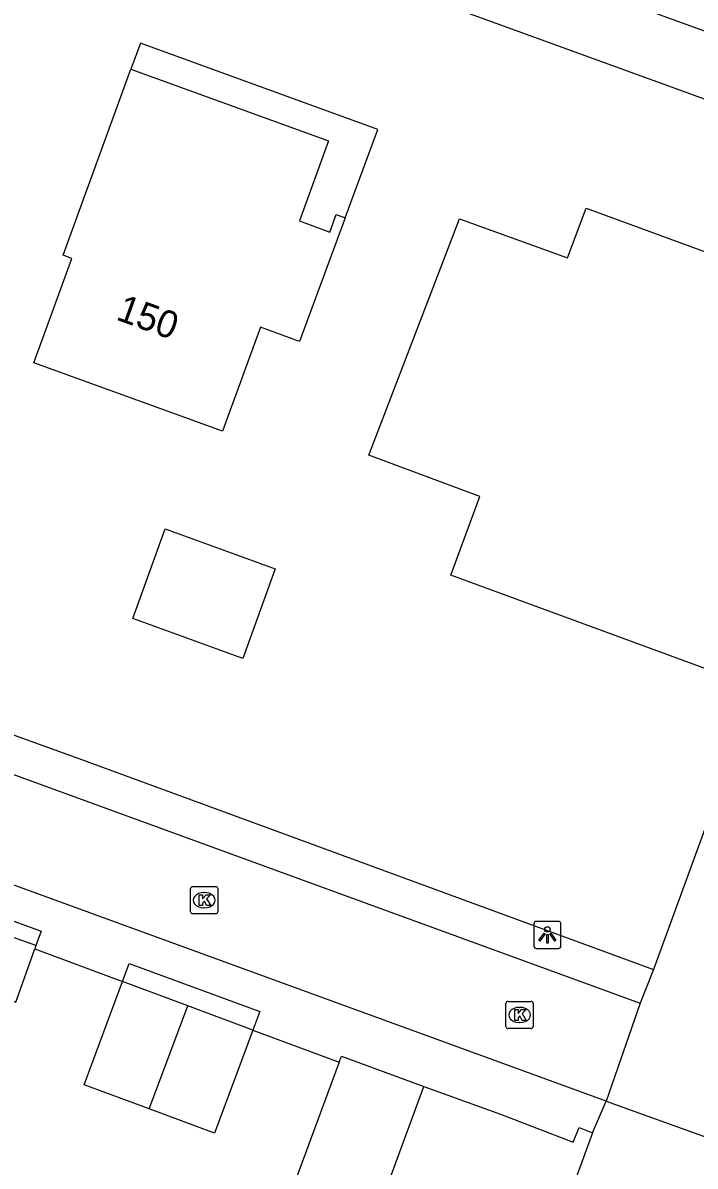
# Model space of a CAD drawing. Extents: x 155275 to 156263, y 382654 to 383635.
# Drawn here: x 156084.89 to 156109.59, y 383111.21 to 383153.24 of the extents above; entities that cross this region are included whole.
import ezdxf

# ---------------------------------------------------------------- set-up
doc = ezdxf.new("R2010")
doc.units = 0
for name, color, linetype in [('IMGEO_Hek', 7, 'Continuous'), ('IMGEO_Kolk', 7, 'Continuous'), ('IMGEO_Lichtpunt', 7, 'Continuous'), ('IMGEO_Pand', 7, 'Continuous'), ('IMGEO_Pand_nummerreeks', 7, 'Continuous'), ('IMGEO_Pand_overbouw', 7, 'Continuous'), ('IMGEO_Pand_vergunning_verleend', 7, 'Continuous'), ('IMGEO_Rijbaan_lokaal_open', 7, 'Continuous'), ('IMGEO_Voetpad_open', 7, 'Continuous')]:
    doc.layers.add(name, color=color, linetype=linetype)

msp = doc.modelspace()

# ---------------------------------------------------------------- linework, layer by layer
at = {"layer": 'IMGEO_Hek'}
msp.add_lwpolyline([(156076.793, 383129.855), (156086.942, 383126.199)], dxfattribs=at)
at = {"layer": 'IMGEO_Kolk'}
for p, q in [((156091.051, 383120.563), (156091.051, 383121.415)), ((156091.126, 383121.489), (156091.978, 383121.489)), ((156092.052, 383121.415), (156092.052, 383120.563)), ((156091.539, 383121.269), (156091.564, 383121.269)), ((156091.978, 383120.489), (156091.126, 383120.489)), ((156091.562, 383120.709), (156091.537, 383120.709)), ((156102.641, 383116.345), (156102.641, 383117.197)), ((156102.716, 383117.271), (156103.568, 383117.271)), ((156103.642, 383117.197), (156103.642, 383116.345)), ((156103.129, 383117.051), (156103.154, 383117.051)), ((156103.568, 383116.271), (156102.716, 383116.271)), ((156103.152, 383116.491), (156103.127, 383116.491))]:
    msp.add_line(p, q, dxfattribs=at)
for points in [[(156091.051, 383120.563), (156091.051, 383121.415)], [(156091.126, 383121.489), (156091.978, 383121.489)], [(156092.052, 383121.415), (156092.052, 383120.563)], [(156091.372, 383121.189), (156091.495, 383121.189), (156091.495, 383121.038), (156091.625, 383121.189), (156091.789, 383121.189), (156091.643, 383121.038), (156091.796, 383120.789), (156091.644, 383120.789), (156091.559, 383120.953), (156091.495, 383120.886), (156091.495, 383120.789), (156091.372, 383120.789), (156091.372, 383121.189)], [(156091.978, 383120.489), (156091.126, 383120.489)], [(156102.641, 383116.345), (156102.641, 383117.197)], [(156102.716, 383117.271), (156103.568, 383117.271)], [(156103.642, 383117.197), (156103.642, 383116.345)], [(156102.962, 383116.971), (156103.085, 383116.971), (156103.085, 383116.82), (156103.215, 383116.971), (156103.379, 383116.971), (156103.233, 383116.82), (156103.386, 383116.571), (156103.234, 383116.571), (156103.149, 383116.735), (156103.085, 383116.668), (156103.085, 383116.571), (156102.962, 383116.571), (156102.962, 383116.971)], [(156103.568, 383116.271), (156102.716, 383116.271)]]:
    msp.add_lwpolyline(points, dxfattribs=at)
for centre, start, end in [((156091.128, 383121.413), 91.552, 178.448), ((156091.128, 383121.413), 91.552, 178.448), ((156091.976, 383121.413), 1.552, 88.448), ((156091.976, 383121.413), 1.552, 88.448), ((156091.128, 383120.565), 181.552, 268.448), ((156091.128, 383120.565), 181.552, 268.448), ((156091.976, 383120.565), 271.552, 358.448), ((156091.976, 383120.565), 271.552, 358.448), ((156102.718, 383117.195), 91.552, 178.448), ((156102.718, 383117.195), 91.552, 178.448), ((156103.566, 383117.195), 1.552, 88.448), ((156103.566, 383117.195), 1.552, 88.448), ((156102.718, 383116.347), 181.552, 268.448), ((156102.718, 383116.347), 181.552, 268.448), ((156103.566, 383116.347), 271.552, 358.448), ((156103.566, 383116.347), 271.552, 358.448)]:
    msp.add_arc(centre, 0.0765, start, end, dxfattribs=at)
for centre, major_axis, ratio, start_param, end_param in [((156091.538, 383120.989), (-0.387, 0.002), 0.722429, 4.712389, 7.853982), ((156091.563, 383120.989), (-0.39, 0.002), 0.717154, 1.570796, 4.712389), ((156103.128, 383116.771), (-0.387, 0.002), 0.722429, 4.712389, 7.853982), ((156103.153, 383116.771), (-0.39, 0.002), 0.717154, 1.570796, 4.712389)]:
    msp.add_ellipse(centre, major_axis=major_axis, ratio=ratio, start_param=start_param, end_param=end_param, dxfattribs=at)
at = {"layer": 'IMGEO_Lichtpunt'}
for p, q in [((156103.665, 383120.115), (156103.665, 383119.308)), ((156103.665, 383120.115), (156103.665, 383119.308)), ((156104.567, 383120.21), (156103.759, 383120.21)), ((156104.567, 383120.21), (156103.759, 383120.21)), ((156104.661, 383119.308), (156104.661, 383120.115)), ((156104.661, 383119.308), (156104.661, 383120.115)), ((156103.759, 383119.214), (156104.567, 383119.214)), ((156103.759, 383119.214), (156104.567, 383119.214))]:
    msp.add_line(p, q, dxfattribs=at)
for points in [[(156104.039, 383119.779), (156104.078, 383119.751), (156103.89, 383119.489), (156103.852, 383119.516), (156104.039, 383119.779)], [(156104.141, 383119.731), (156104.188, 383119.731), (156104.188, 383119.409), (156104.141, 383119.409), (156104.141, 383119.731)], [(156104.251, 383119.751), (156104.289, 383119.778), (156104.476, 383119.516), (156104.437, 383119.488), (156104.251, 383119.751)]]:
    msp.add_lwpolyline(points, dxfattribs=at)
msp.add_circle((156104.164, 383119.913), 0.0994, dxfattribs=at)
for centre, start, end in [((156103.759, 383120.115), 90, 180), ((156103.759, 383120.115), 90, 180), ((156104.567, 383120.115), 0, 90), ((156104.567, 383120.115), 0, 90), ((156103.759, 383119.308), 180, 270), ((156103.759, 383119.308), 180, 270), ((156104.567, 383119.308), 270, 0), ((156104.567, 383119.308), 270, 360)]:
    msp.add_arc(centre, 0.0946, start, end, dxfattribs=at)
at = {"layer": 'IMGEO_Pand'}
for points in [[(156095.058, 383141.529), (156093.627, 383142.054), (156092.224, 383138.225), (156085.299, 383140.742), (156086.693, 383144.579), (156086.37, 383144.696), (156088.859, 383151.532), (156096.119, 383148.896), (156095.051, 383145.959), (156096.174, 383145.543), (156096.4, 383146.193), (156096.732, 383146.072), (156095.058, 383141.529)], [(156092.967, 383129.879), (156088.926, 383131.348), (156090.122, 383134.637), (156094.163, 383133.168), (156092.967, 383129.879)], [(156085.369, 383119.318), (156082.505, 383120.343)], [(156081.233, 383119.9), (156080.394, 383118.776), (156084.628, 383117.247), (156085.327, 383119.201)], [(156085.369, 383119.318), (156085.327, 383119.201)], [(156089.535, 383113.316), (156087.14, 383114.208), (156088.552, 383118.001)], [(156090.947, 383117.109), (156088.552, 383118.001)], [(156089.535, 383113.316), (156090.947, 383117.109)], [(156093.343, 383116.217), (156090.947, 383117.109)], [(156093.343, 383116.217), (156091.931, 383112.424), (156089.535, 383113.316)], [(156096.517, 383115.036), (156093.999, 383108.242)], [(156096.517, 383115.036), (156096.597, 383115.251), (156099.627, 383114.142)], [(156090.227, 383097.885), (156088.525, 383093.183), (156094.411, 383091.056), (156098.315, 383101.847), (156095.488, 383102.891), (156097.468, 383108.272), (156099.627, 383114.142)]]:
    msp.add_lwpolyline(points, dxfattribs=at)
at = {"layer": 'IMGEO_Pand_overbouw'}
msp.add_lwpolyline([(156096.732, 383146.072), (156097.929, 383149.321), (156089.21, 383152.496), (156088.859, 383151.532), (156096.119, 383148.896), (156095.051, 383145.959), (156096.174, 383145.543), (156096.4, 383146.193)], close=True, dxfattribs=at)
at = {"layer": 'IMGEO_Pand_vergunning_verleend'}
msp.add_lwpolyline([(156116.31, 383141.846), (156111.554, 383128.915), (156100.619, 383132.936), (156101.684, 383135.833), (156097.6, 383137.346), (156100.93, 383146.038), (156104.907, 383144.597), (156105.581, 383146.431), (156111.004, 383144.437), (156110.8, 383143.883), (156112.679, 383143.192), (156112.947, 383143.921), (156114.847, 383143.222), (156114.575, 383142.484), (156116.31, 383141.846)], dxfattribs=at)
at = {"layer": 'IMGEO_Rijbaan_lokaal_open'}
for points in [[(156025.211, 383147.267), (156107.575, 383117.208)], [(156106.323, 383113.601), (156050.435, 383133.994), (156023.853, 383143.537)], [(156107.575, 383117.208), (156106.323, 383113.601)]]:
    msp.add_lwpolyline(points, dxfattribs=at)
at = {"layer": 'IMGEO_Voetpad_open'}
for points in [[(156036.634, 383177.153), (156074.168, 383163.435), (156101.596, 383153.469), (156118.593, 383147.293)], [(156187.394, 383124.725), (156156.505, 383136.033), (156101.464, 383156.016)], [(156118.593, 383147.293), (156108.057, 383118.445)], [(156073.687, 383131.033), (156076.793, 383129.855), (156086.942, 383126.199), (156091.085, 383124.678), (156108.057, 383118.445)], [(156082.144, 383120.476), (156082.337, 383121.025), (156085.559, 383119.848), (156085.369, 383119.318)], [(156085.327, 383119.201), (156088.552, 383118.001)], [(156088.552, 383118.001), (156088.797, 383118.659), (156093.595, 383116.893), (156093.343, 383116.217)], [(156108.057, 383118.445), (156107.575, 383117.208)], [(156093.343, 383116.217), (156096.517, 383115.036)], [(156099.627, 383114.142), (156102.434, 383113.13), (156105.115, 383112.101), (156105.327, 383112.63), (156105.82, 383112.433)], [(156105.82, 383112.433), (156106.323, 383113.601)], [(156106.323, 383113.601), (156109.254, 383112.547), (156112.389, 383111.42)], [(156105.82, 383112.433), (156096.554, 383087.016)]]:
    msp.add_lwpolyline(points, dxfattribs=at)

# ---------------------------------------------------------------- texts
at = {"layer": 'IMGEO_Pand_nummerreeks'}
msp.add_text('150', height=1, rotation=340.0291, dxfattribs=at).set_placement((156088.275, 383142.341))

doc.saveas('drawing.dxf')
